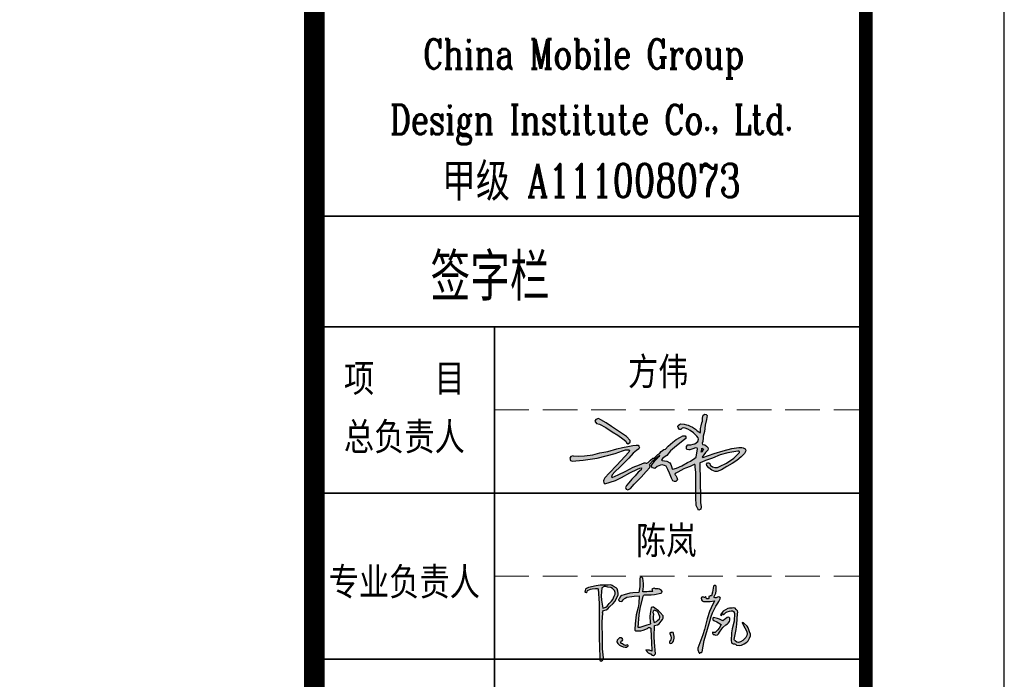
# Model space of a CAD drawing. Extents: x 797781 to 1255204, y 21234 to 1024248.
# Tile 315 of 656: x 1000585 to 1007693, y 273234 to 277999. Entities that reach past the tile are written whole.
import ezdxf
from ezdxf.enums import TextEntityAlignment as Align

# ---------------------------------------------------------------- set-up
doc = ezdxf.new("R2010")
doc.units = 0
doc.header["$LTSCALE"] = 1000
doc.header["$MEASUREMENT"] = 0
doc.linetypes.add('230303生产综合楼-平面图_t8$0$DASH', pattern=[0.35, 0.25, -0.1])
doc.layers.add('230303生产综合楼-平面图_t8$0$PUB_TITLE', color=4, linetype='Continuous')
doc.layers.add('230303生产综合楼-平面图_t8$0$不打印线', color=5, linetype='230303生产综合楼-平面图_t8$0$DASH', lineweight=0, plot=False)
for name, color, linetype, lineweight in [('230303生产综合楼-平面图_t8$0$图框', 4, 'Continuous', 35), ('A-ANNO-TEXT', 7, 'Continuous', 25), ('图框', 4, 'Continuous', 35)]:
    doc.layers.add(name, color=color, linetype=linetype, lineweight=lineweight)
doc.styles.add('-黑体', font='simhei.ttf', dxfattribs={"width": 0.8})
doc.styles.add('230303生产综合楼-平面图_t8$0$-黑体', font='simhei.ttf', dxfattribs={"width": 0.8})
doc.styles.add('230303生产综合楼-平面图_t8$0$TK', font='complex_.ttf', dxfattribs={"width": 0.75, "bigfont": 'china'})

# ---------------------------------------------------------------- blocks, each defined once
blk = doc.blocks.new('陈岚')
h = blk.add_hatch(color=256)
h.paths.add_polyline_path([(-3.976, 1.115), (-3.926, 1.233), (-3.919, 1.31), (-3.948, 1.435), (-3.991, 1.559), (-4.054, 1.625), (-4.177, 1.671), (-4.289, 1.741), (-4.366, 1.759), (-4.497, 1.747), (-4.936, 1.709), (-5.158, 1.666), (-5.58, 1.539), (-5.645, 1.504), (-5.677, 1.483), (-5.733, 1.435), (-5.745, 1.368), (-5.75, 1.335), (-5.761, 1.268), (-5.692, 1.257), (-5.632, 1.297), (-5.615, 1.365), (-5.457, 1.448), (-5.368, 1.477), (-5.191, 1.504), (-5.132, 1.517), (-5.098, 1.517), (-5.039, 1.504), (-4.944, 0.696), (-4.909, 0.289), (-4.865, -0.524), (-4.806, -1.258), (-4.774, -1.625), (-4.705, -2.358), (-4.696, -2.405), (-4.677, -2.431), (-4.636, -2.455), (-4.56, -2.411), (-4.525, -2.361), (-4.511, -2.274), (-4.592, -1.773), (-4.617, -1.518), (-4.636, -1.01), (-4.7, -0.536), (-4.714, -0.294), (-4.705, 0.185), (-4.718, 0.24), (-4.708, 0.281), (-4.67, 0.324), (-4.522, 0.374), (-4.447, 0.431), (-4.358, 0.56), (-4.165, 0.748), (-4.083, 0.868)])
h.paths.add_polyline_path([(-4.848, 1.127), (-4.837, 1.574), (-4.728, 1.649), (-4.639, 1.664), (-4.511, 1.629), (-4.35, 1.61), (-4.263, 1.571), (-4.143, 1.463), (-4.09, 1.352), (-4.09, 1.267), (-4.143, 1.157), (-4.205, 0.968), (-4.259, 0.874), (-4.393, 0.726), (-4.486, 0.589), (-4.56, 0.528), (-4.712, 0.462), (-4.822, 0.896)], flags=16)
h.paths.add_polyline_path([(-2.535, 1.294), (-2.511, 1.314), (-2.469, 1.324), (-2.114, 1.348), (-1.935, 1.379), (-1.593, 1.477), (-1.541, 1.508), (-1.524, 1.569), (-1.552, 1.622), (-1.671, 1.689), (-1.749, 1.707), (-1.885, 1.699), (-1.966, 1.724), (-2.025, 1.714), (-2.093, 1.664), (-2.081, 1.611), (-2.065, 1.583), (-2.024, 1.546), (-2.246, 1.523), (-2.357, 1.512), (-2.58, 1.49), (-2.557, 1.793), (-2.569, 1.951), (-2.635, 2.248), (-2.684, 2.285), (-2.751, 2.276), (-2.788, 2.227), (-2.769, 1.911), (-2.769, 1.751), (-2.788, 1.435), (-3.119, 1.408), (-3.286, 1.373), (-3.601, 1.268), (-3.728, 1.211), (-3.79, 1.154), (-3.858, 1.032), (-3.885, 0.982), (-3.871, 0.924), (-3.823, 0.893), (-3.741, 0.891), (-3.689, 0.914), (-3.635, 0.976), (-3.571, 1.054), (-3.532, 1.088), (-3.448, 1.143), (-3.175, 1.2), (-3.037, 1.223), (-2.76, 1.254), (-2.766, 0.83), (-2.786, 0.617), (-2.858, 0.199), (-2.884, -0.123), (-2.889, -0.285), (-2.885, -0.607), (-2.879, -0.646), (-2.855, -0.67), (-2.816, -0.677), (-2.557, -0.658), (-2.422, -0.62), (-2.191, -0.503), (-2.139, -0.451), (-2.078, -0.439), (-2.01, -0.468), (-1.956, -0.974), (-1.931, -1.226), (-1.885, -1.732), (-2.008, -1.695), (-2.076, -1.686), (-2.205, -1.691), (-2.138, -1.794), (-2.082, -1.84), (-1.968, -1.885), (-1.916, -1.891), (-1.885, -1.91), (-1.857, -1.955), (-1.777, -1.964), (-1.717, -1.934), (-1.677, -1.864), (-1.764, -1.248), (-1.795, -0.937), (-1.83, -0.315), (-1.664, -0.264), (-1.58, -0.204), (-1.475, -0.065), (-1.402, 0.039), (-1.38, 0.113), (-1.385, 0.24), (-1.554, 0.423), (-1.651, 0.505), (-1.857, 0.643), (-1.932, 0.686), (-1.993, 0.69), (-2.073, 0.657), (-2.11, 0.326), (-2.108, 0.154), (-2.066, -0.177), (-2.041, -0.199), (-2.044, -0.242), (-2.073, -0.26), (-2.292, -0.349), (-2.402, -0.393), (-2.621, -0.482), (-2.66, -0.482), (-2.68, -0.482), (-2.719, -0.482), (-2.692, 0.215), (-2.659, 0.565), (-2.552, 1.254)])
h.paths.add_polyline_path([(-1.941, 0.469), (-1.885, 0.532), (-1.743, 0.469), (-1.674, 0.408), (-1.593, 0.275), (-1.552, 0.205), (-1.548, 0.148), (-1.579, 0.073), (-1.677, -0.035), (-1.735, -0.084), (-1.857, -0.163), (-1.919, 0.023), (-1.932, 0.129), (-1.913, 0.324), (-1.95, 0.399)], flags=16)
h.paths.add_polyline_path([(-3.594, -1.302), (-3.537, -1.275), (-3.514, -1.213), (-3.538, -1.156), (-3.618, -1.115), (-3.694, -1.124), (-3.761, -1.184), (-3.823, -1.259), (-3.83, -1.342), (-3.781, -1.427), (-3.674, -1.52), (-3.606, -1.557), (-3.469, -1.594), (-3.363, -1.615), (-3.29, -1.598), (-3.205, -1.531), (-3.196, -1.51), (-3.21, -1.486), (-3.233, -1.482), (-3.342, -1.511), (-3.418, -1.498), (-3.51, -1.434), (-3.571, -1.418), (-3.606, -1.363)], flags=17)
h.paths.add_polyline_path([(-0.696, -0.847), (-0.753, -0.691), (-0.773, -0.641), (-0.846, -0.625), (-0.885, -0.663), (-0.913, -0.652), (-0.946, -0.674), (-0.947, -0.704), (-0.883, -0.854), (-0.872, -0.947), (-0.899, -1.107), (-0.941, -1.144), (-0.937, -1.214), (-0.892, -1.246), (-0.81, -1.223), (-0.766, -1.185), (-0.732, -1.107), (-0.691, -0.946)])
h.paths.add_polyline_path([(1.706, 1.407), (1.664, 1.458), (1.608, 1.473), (1.546, 1.449), (1.473, 1.41), (1.414, 1.408), (1.338, 1.442), (1.432, 1.67), (1.451, 1.808), (1.421, 2.053), (1.383, 2.097), (1.309, 2.094), (1.275, 2.046), (1.254, 1.828), (1.239, 1.72), (1.199, 1.504), (1.141, 1.498), (1.112, 1.489), (1.06, 1.463), (1.06, 1.422), (1.067, 1.4), (1.088, 1.365), (1.028, 1.325), (0.964, 1.328), (0.907, 1.372), (0.92, 1.398), (0.901, 1.433), (0.872, 1.435), (0.859, 1.4), (0.813, 1.386), (0.782, 1.407), (0.721, 1.417), (0.672, 1.393), (0.643, 1.338), (0.663, 1.255), (0.704, 1.209), (0.782, 1.178), (1.028, 1.18), (1.153, 1.194), (1.393, 1.247), (1.226, 0.851), (1.158, 0.644), (1.053, 0.226), (0.931, -0.374), (0.858, -0.672), (0.685, -1.26), (0.643, -1.41), (0.648, -1.504), (0.706, -1.649), (0.722, -1.669), (0.732, -1.678), (0.754, -1.691), (0.799, -1.65), (0.825, -1.633), (0.879, -1.607), (0.96, -0.968), (1.021, -0.649), (1.178, -0.024), (1.253, 0.381), (1.313, 0.582), (1.47, 0.963), (1.58, 1.131), (1.628, 1.222)])
h.paths.add_polyline_path([(2.216, 0.069), (2.283, 0.157), (2.298, 0.228), (2.301, 0.265), (2.296, 0.337), (2.247, 0.376), (2.205, 0.386), (2.144, 0.372), (2.055, 0.292), (2.01, 0.251), (1.921, 0.171), (1.717, 0.254), (1.61, 0.286), (1.393, 0.33), (1.348, 0.281), (1.362, 0.196), (1.421, 0.164), (1.595, 0.099), (1.679, 0.058), (1.838, -0.038), (1.738, -0.234), (1.675, -0.328), (1.532, -0.496), (1.477, -0.494), (1.449, -0.491), (1.393, -0.482), (1.384, -0.547), (1.426, -0.604), (1.491, -0.614), (1.516, -0.623), (1.528, -0.627), (1.553, -0.635), (1.664, -0.607), (1.725, -0.557), (1.775, -0.454), (1.88, -0.274), (1.944, -0.188), (2.088, -0.038), (2.176, 0.029)])
h.paths.add_polyline_path([(2.602, 0.844), (2.54, 0.912), (2.466, 0.93), (2.38, 0.9), (2.23, 0.897), (2.147, 0.869), (2.026, 0.782), (1.898, 0.701), (1.84, 0.638), (1.769, 0.504), (1.783, 0.474), (1.828, 0.466), (1.852, 0.49), (1.841, 0.524), (1.872, 0.563), (1.907, 0.56), (1.911, 0.538), (1.935, 0.523), (1.956, 0.532), (2.054, 0.636), (2.12, 0.679), (2.255, 0.726), (2.346, 0.761), (2.416, 0.753), (2.498, 0.699), (2.505, 0.668), (2.513, 0.653), (2.533, 0.629), (2.533, 0.457), (2.533, 0.371), (2.533, 0.199), (2.446, -0.233), (2.429, -0.459), (2.449, -0.899), (2.463, -0.973), (2.494, -1.015), (2.56, -1.052), (2.641, -1.054), (2.685, -1.066), (2.755, -1.107), (2.924, -1.123), (3.021, -1.103), (3.172, -1.024), (3.309, -0.916), (3.368, -0.838), (3.436, -0.677), (3.488, -0.548), (3.485, -0.453), (3.422, -0.329), (3.336, -0.129), (3.261, -0.032), (3.088, 0.101), (3.049, 0.128), (3.024, 0.137), (2.977, 0.143), (3.094, -0.046), (3.153, -0.14), (3.269, -0.329), (3.295, -0.464), (3.285, -0.546), (3.227, -0.67), (3.13, -0.78), (3.076, -0.832), (2.963, -0.927), (2.848, -0.963), (2.765, -0.951), (2.665, -0.885), (2.639, -0.858), (2.627, -0.844), (2.602, -0.816), (2.672, -0.252), (2.69, 0.033), (2.692, 0.601), (2.702, 0.705), (2.677, 0.772)])
for p, q in [((-2.751, 2.276), (-2.788, 2.227)), ((-2.788, 2.227), (-2.769, 1.911)), ((-2.684, 2.285), (-2.751, 2.276)), ((-2.635, 2.248), (-2.684, 2.285)), ((-2.569, 1.951), (-2.635, 2.248)), ((-5.158, 1.666), (-5.58, 1.539)), ((-4.936, 1.709), (-5.158, 1.666)), ((-4.497, 1.747), (-4.936, 1.709)), ((-4.728, 1.649), (-4.837, 1.574)), ((-4.639, 1.664), (-4.728, 1.649)), ((-4.511, 1.629), (-4.639, 1.664)), ((-4.35, 1.61), (-4.511, 1.629)), ((-4.366, 1.759), (-4.497, 1.747)), ((-4.289, 1.741), (-4.366, 1.759)), ((-4.177, 1.671), (-4.289, 1.741)), ((-4.054, 1.625), (-4.177, 1.671)), ((-2.769, 1.751), (-2.788, 1.435)), ((-2.769, 1.911), (-2.769, 1.751)), ((-2.58, 1.49), (-2.557, 1.793)), ((-2.557, 1.793), (-2.569, 1.951)), ((-2.025, 1.714), (-2.093, 1.664)), ((-2.093, 1.664), (-2.081, 1.611)), ((-1.966, 1.724), (-2.025, 1.714)), ((-1.885, 1.699), (-1.966, 1.724)), ((-1.749, 1.707), (-1.885, 1.699)), ((-1.671, 1.689), (-1.749, 1.707)), ((-1.552, 1.622), (-1.671, 1.689)), ((1.239, 1.72), (1.199, 1.504)), ((1.254, 1.828), (1.239, 1.72)), ((1.275, 2.046), (1.254, 1.828)), ((1.309, 2.094), (1.275, 2.046)), ((1.383, 2.097), (1.309, 2.094)), ((1.338, 1.442), (1.432, 1.67)), ((1.421, 2.053), (1.383, 2.097)), ((1.451, 1.808), (1.421, 2.053)), ((1.432, 1.67), (1.451, 1.808)), ((-5.75, 1.335), (-5.761, 1.268)), ((-5.761, 1.268), (-5.692, 1.257)), ((-5.745, 1.368), (-5.75, 1.335)), ((-5.733, 1.435), (-5.745, 1.368)), ((-5.677, 1.483), (-5.733, 1.435)), ((-5.692, 1.257), (-5.632, 1.297)), ((-5.645, 1.504), (-5.677, 1.483)), ((-5.58, 1.539), (-5.645, 1.504)), ((-5.632, 1.297), (-5.615, 1.365)), ((-5.615, 1.365), (-5.457, 1.448)), ((-5.457, 1.448), (-5.368, 1.477)), ((-5.368, 1.477), (-5.191, 1.504)), ((-5.191, 1.504), (-5.132, 1.517)), ((-5.132, 1.517), (-5.098, 1.517)), ((-5.098, 1.517), (-5.039, 1.504)), ((-5.039, 1.504), (-4.944, 0.696)), ((-4.837, 1.574), (-4.848, 1.127)), ((-4.848, 1.127), (-4.822, 0.896)), ((-4.263, 1.571), (-4.35, 1.61)), ((-4.143, 1.463), (-4.263, 1.571)), ((-4.205, 0.968), (-4.143, 1.157)), ((-4.09, 1.352), (-4.143, 1.463)), ((-4.143, 1.157), (-4.09, 1.267)), ((-4.09, 1.267), (-4.09, 1.352)), ((-4.083, 0.868), (-3.976, 1.115)), ((-3.991, 1.559), (-4.054, 1.625)), ((-3.948, 1.435), (-3.991, 1.559)), ((-3.976, 1.115), (-3.926, 1.233)), ((-3.919, 1.31), (-3.948, 1.435)), ((-3.926, 1.233), (-3.919, 1.31)), ((-3.79, 1.154), (-3.858, 1.032)), ((-3.728, 1.211), (-3.79, 1.154)), ((-3.601, 1.268), (-3.728, 1.211)), ((-3.286, 1.373), (-3.601, 1.268)), ((-3.571, 1.054), (-3.532, 1.088)), ((-3.532, 1.088), (-3.448, 1.143)), ((-3.448, 1.143), (-3.175, 1.2)), ((-3.119, 1.408), (-3.286, 1.373)), ((-3.175, 1.2), (-3.037, 1.223)), ((-2.788, 1.435), (-3.119, 1.408)), ((-3.037, 1.223), (-2.76, 1.254)), ((-2.76, 1.254), (-2.766, 0.83)), ((-2.659, 0.565), (-2.552, 1.254)), ((-2.357, 1.512), (-2.58, 1.49)), ((-2.552, 1.254), (-2.535, 1.294)), ((-2.535, 1.294), (-2.511, 1.314)), ((-2.511, 1.314), (-2.469, 1.324)), ((-2.469, 1.324), (-2.114, 1.348)), ((-2.246, 1.523), (-2.357, 1.512)), ((-2.024, 1.546), (-2.246, 1.523)), ((-2.114, 1.348), (-1.935, 1.379)), ((-2.081, 1.611), (-2.065, 1.583)), ((-2.065, 1.583), (-2.024, 1.546)), ((-1.935, 1.379), (-1.593, 1.477)), ((-1.593, 1.477), (-1.541, 1.508)), ((-1.524, 1.569), (-1.552, 1.622)), ((-1.541, 1.508), (-1.524, 1.569)), ((0.672, 1.393), (0.643, 1.338)), ((0.643, 1.338), (0.663, 1.255)), ((0.663, 1.255), (0.704, 1.209)), ((0.721, 1.417), (0.672, 1.393)), ((0.704, 1.209), (0.782, 1.178)), ((0.782, 1.407), (0.721, 1.417)), ((0.813, 1.386), (0.782, 1.407)), ((0.782, 1.178), (1.028, 1.18)), ((0.859, 1.4), (0.813, 1.386)), ((0.872, 1.435), (0.859, 1.4)), ((0.901, 1.433), (0.872, 1.435)), ((0.92, 1.398), (0.901, 1.433)), ((0.907, 1.372), (0.92, 1.398)), ((0.964, 1.328), (0.907, 1.372)), ((1.028, 1.325), (0.964, 1.328)), ((1.088, 1.365), (1.028, 1.325)), ((1.028, 1.18), (1.153, 1.194)), ((1.112, 1.489), (1.06, 1.463)), ((1.06, 1.463), (1.06, 1.422)), ((1.06, 1.422), (1.067, 1.4)), ((1.067, 1.4), (1.088, 1.365)), ((1.141, 1.498), (1.112, 1.489)), ((1.199, 1.504), (1.141, 1.498)), ((1.153, 1.194), (1.393, 1.247)), ((1.393, 1.247), (1.226, 0.851)), ((1.414, 1.408), (1.338, 1.442)), ((1.473, 1.41), (1.414, 1.408)), ((1.47, 0.963), (1.58, 1.131)), ((1.546, 1.449), (1.473, 1.41)), ((1.608, 1.473), (1.546, 1.449)), ((1.58, 1.131), (1.628, 1.222)), ((1.664, 1.458), (1.608, 1.473)), ((1.628, 1.222), (1.706, 1.407)), ((1.706, 1.407), (1.664, 1.458)), ((-4.944, 0.696), (-4.909, 0.289)), ((-4.822, 0.896), (-4.712, 0.462)), ((-4.56, 0.528), (-4.486, 0.589)), ((-4.486, 0.589), (-4.393, 0.726)), ((-4.447, 0.431), (-4.358, 0.56)), ((-4.393, 0.726), (-4.259, 0.874)), ((-4.358, 0.56), (-4.165, 0.748)), ((-4.259, 0.874), (-4.205, 0.968)), ((-4.165, 0.748), (-4.083, 0.868)), ((-3.858, 1.032), (-3.885, 0.982)), ((-3.885, 0.982), (-3.871, 0.924)), ((-3.871, 0.924), (-3.823, 0.893)), ((-3.823, 0.893), (-3.741, 0.891)), ((-3.741, 0.891), (-3.689, 0.914)), ((-3.689, 0.914), (-3.635, 0.976)), ((-3.635, 0.976), (-3.571, 1.054)), ((-2.786, 0.617), (-2.858, 0.199)), ((-2.766, 0.83), (-2.786, 0.617)), ((-2.692, 0.215), (-2.659, 0.565)), ((-2.073, 0.657), (-2.11, 0.326)), ((-1.993, 0.69), (-2.073, 0.657)), ((-1.932, 0.686), (-1.993, 0.69)), ((-1.857, 0.643), (-1.932, 0.686)), ((-1.651, 0.505), (-1.857, 0.643)), ((1.158, 0.644), (1.053, 0.226)), ((1.226, 0.851), (1.158, 0.644)), ((1.253, 0.381), (1.313, 0.582)), ((1.313, 0.582), (1.47, 0.963)), ((1.84, 0.638), (1.769, 0.504)), ((1.898, 0.701), (1.84, 0.638)), ((1.841, 0.524), (1.872, 0.563)), ((1.872, 0.563), (1.907, 0.56)), ((2.026, 0.782), (1.898, 0.701)), ((1.907, 0.56), (1.911, 0.538)), ((1.956, 0.532), (2.054, 0.636)), ((2.147, 0.869), (2.026, 0.782)), ((2.054, 0.636), (2.12, 0.679)), ((2.12, 0.679), (2.255, 0.726)), ((2.23, 0.897), (2.147, 0.869)), ((2.38, 0.9), (2.23, 0.897)), ((2.255, 0.726), (2.346, 0.761)), ((2.346, 0.761), (2.416, 0.753)), ((2.466, 0.93), (2.38, 0.9)), ((2.416, 0.753), (2.498, 0.699)), ((2.54, 0.912), (2.466, 0.93)), ((2.498, 0.699), (2.505, 0.668)), ((2.505, 0.668), (2.513, 0.653)), ((2.513, 0.653), (2.533, 0.629)), ((2.533, 0.629), (2.533, 0.457)), ((2.602, 0.844), (2.54, 0.912)), ((2.677, 0.772), (2.602, 0.844)), ((2.702, 0.705), (2.677, 0.772)), ((2.69, 0.033), (2.692, 0.601)), ((2.692, 0.601), (2.702, 0.705)), ((-4.909, 0.289), (-4.865, -0.524)), ((-4.718, 0.24), (-4.708, 0.281)), ((-4.705, 0.185), (-4.718, 0.24)), ((-4.714, -0.294), (-4.705, 0.185)), ((-4.712, 0.462), (-4.56, 0.528)), ((-4.708, 0.281), (-4.67, 0.324)), ((-4.67, 0.324), (-4.522, 0.374)), ((-4.522, 0.374), (-4.447, 0.431)), ((-2.858, 0.199), (-2.884, -0.123)), ((-2.719, -0.482), (-2.692, 0.215)), ((-2.11, 0.326), (-2.108, 0.154)), ((-2.108, 0.154), (-2.066, -0.177)), ((-1.941, 0.469), (-1.95, 0.399)), ((-1.95, 0.399), (-1.913, 0.324)), ((-1.885, 0.532), (-1.941, 0.469)), ((-1.913, 0.324), (-1.932, 0.129)), ((-1.932, 0.129), (-1.919, 0.023)), ((-1.919, 0.023), (-1.857, -0.163)), ((-1.743, 0.469), (-1.885, 0.532)), ((-1.674, 0.408), (-1.743, 0.469)), ((-1.677, -0.035), (-1.579, 0.073)), ((-1.593, 0.275), (-1.674, 0.408)), ((-1.554, 0.423), (-1.651, 0.505)), ((-1.552, 0.205), (-1.593, 0.275)), ((-1.579, 0.073), (-1.548, 0.148)), ((-1.385, 0.24), (-1.554, 0.423)), ((-1.548, 0.148), (-1.552, 0.205)), ((-1.475, -0.065), (-1.402, 0.039)), ((-1.402, 0.039), (-1.38, 0.113)), ((-1.38, 0.113), (-1.385, 0.24)), ((1.053, 0.226), (0.931, -0.374)), ((1.178, -0.024), (1.253, 0.381)), ((1.393, 0.33), (1.348, 0.281)), ((1.348, 0.281), (1.362, 0.196)), ((1.362, 0.196), (1.421, 0.164)), ((1.61, 0.286), (1.393, 0.33)), ((1.421, 0.164), (1.595, 0.099)), ((1.595, 0.099), (1.679, 0.058)), ((1.717, 0.254), (1.61, 0.286)), ((1.679, 0.058), (1.838, -0.038)), ((1.921, 0.171), (1.717, 0.254)), ((1.769, 0.504), (1.783, 0.474)), ((1.783, 0.474), (1.828, 0.466)), ((1.828, 0.466), (1.852, 0.49)), ((1.852, 0.49), (1.841, 0.524)), ((1.911, 0.538), (1.935, 0.523)), ((2.01, 0.251), (1.921, 0.171)), ((1.935, 0.523), (1.956, 0.532)), ((2.055, 0.292), (2.01, 0.251)), ((2.144, 0.372), (2.055, 0.292)), ((2.088, -0.038), (2.176, 0.029)), ((2.205, 0.386), (2.144, 0.372)), ((2.176, 0.029), (2.216, 0.069)), ((2.247, 0.376), (2.205, 0.386)), ((2.216, 0.069), (2.283, 0.157)), ((2.296, 0.337), (2.247, 0.376)), ((2.283, 0.157), (2.298, 0.228)), ((2.301, 0.265), (2.296, 0.337)), ((2.298, 0.228), (2.301, 0.265)), ((2.533, 0.199), (2.446, -0.233)), ((2.533, 0.457), (2.533, 0.371)), ((2.533, 0.371), (2.533, 0.199)), ((2.672, -0.252), (2.69, 0.033)), ((3.024, 0.137), (2.977, 0.143)), ((2.977, 0.143), (3.094, -0.046)), ((3.049, 0.128), (3.024, 0.137)), ((3.088, 0.101), (3.049, 0.128)), ((3.261, -0.032), (3.088, 0.101)), ((-4.865, -0.524), (-4.806, -1.258)), ((-4.7, -0.536), (-4.714, -0.294)), ((-4.636, -1.01), (-4.7, -0.536)), ((-2.884, -0.123), (-2.889, -0.285)), ((-2.889, -0.285), (-2.885, -0.607)), ((-2.68, -0.482), (-2.719, -0.482)), ((-2.66, -0.482), (-2.68, -0.482)), ((-2.621, -0.482), (-2.66, -0.482)), ((-2.402, -0.393), (-2.621, -0.482)), ((-2.422, -0.62), (-2.191, -0.503)), ((-2.292, -0.349), (-2.402, -0.393)), ((-2.073, -0.26), (-2.292, -0.349)), ((-2.191, -0.503), (-2.139, -0.451)), ((-2.139, -0.451), (-2.078, -0.439)), ((-2.078, -0.439), (-2.01, -0.468)), ((-2.044, -0.242), (-2.073, -0.26)), ((-2.066, -0.177), (-2.041, -0.199)), ((-2.041, -0.199), (-2.044, -0.242)), ((-2.01, -0.468), (-1.956, -0.974)), ((-1.857, -0.163), (-1.735, -0.084)), ((-1.83, -0.315), (-1.664, -0.264)), ((-1.795, -0.937), (-1.83, -0.315)), ((-1.735, -0.084), (-1.677, -0.035)), ((-1.664, -0.264), (-1.58, -0.204)), ((-1.58, -0.204), (-1.475, -0.065)), ((0.931, -0.374), (0.858, -0.672)), ((1.021, -0.649), (1.178, -0.024)), ((1.393, -0.482), (1.384, -0.547)), ((1.449, -0.491), (1.393, -0.482)), ((1.477, -0.494), (1.449, -0.491)), ((1.532, -0.496), (1.477, -0.494)), ((1.675, -0.328), (1.532, -0.496)), ((1.738, -0.234), (1.675, -0.328)), ((1.725, -0.557), (1.775, -0.454)), ((1.838, -0.038), (1.738, -0.234)), ((1.775, -0.454), (1.88, -0.274)), ((1.88, -0.274), (1.944, -0.188)), ((1.944, -0.188), (2.088, -0.038)), ((2.446, -0.233), (2.429, -0.459)), ((2.429, -0.459), (2.449, -0.899)), ((2.602, -0.816), (2.672, -0.252)), ((3.094, -0.046), (3.153, -0.14)), ((3.153, -0.14), (3.269, -0.329)), ((3.336, -0.129), (3.261, -0.032)), ((3.269, -0.329), (3.295, -0.464)), ((3.295, -0.464), (3.285, -0.546)), ((3.422, -0.329), (3.336, -0.129)), ((3.485, -0.453), (3.422, -0.329)), ((3.488, -0.548), (3.485, -0.453)), ((-4.617, -1.518), (-4.636, -1.01)), ((-2.885, -0.607), (-2.879, -0.646)), ((-2.879, -0.646), (-2.855, -0.67)), ((-2.855, -0.67), (-2.816, -0.677)), ((-2.816, -0.677), (-2.557, -0.658)), ((-2.557, -0.658), (-2.422, -0.62)), ((-1.956, -0.974), (-1.931, -1.226)), ((-1.764, -1.248), (-1.795, -0.937)), ((-0.946, -0.674), (-0.947, -0.704)), ((-0.947, -0.704), (-0.883, -0.854)), ((-0.913, -0.652), (-0.946, -0.674)), ((-0.885, -0.663), (-0.913, -0.652)), ((-0.872, -0.947), (-0.899, -1.107)), ((-0.846, -0.625), (-0.885, -0.663)), ((-0.883, -0.854), (-0.872, -0.947)), ((-0.773, -0.641), (-0.846, -0.625)), ((-0.753, -0.691), (-0.773, -0.641)), ((-0.696, -0.847), (-0.753, -0.691)), ((-0.732, -1.107), (-0.691, -0.946)), ((-0.691, -0.946), (-0.696, -0.847)), ((0.858, -0.672), (0.685, -1.26)), ((0.879, -1.607), (0.96, -0.968)), ((0.96, -0.968), (1.021, -0.649)), ((1.384, -0.547), (1.426, -0.604)), ((1.426, -0.604), (1.491, -0.614)), ((1.491, -0.614), (1.516, -0.623)), ((1.516, -0.623), (1.528, -0.627)), ((1.528, -0.627), (1.553, -0.635)), ((1.553, -0.635), (1.664, -0.607)), ((1.664, -0.607), (1.725, -0.557)), ((2.449, -0.899), (2.463, -0.973)), ((2.463, -0.973), (2.494, -1.015)), ((2.494, -1.015), (2.56, -1.052)), ((2.56, -1.052), (2.641, -1.054)), ((2.627, -0.844), (2.602, -0.816)), ((2.639, -0.858), (2.627, -0.844)), ((2.665, -0.885), (2.639, -0.858)), ((2.641, -1.054), (2.685, -1.066)), ((2.765, -0.951), (2.665, -0.885)), ((2.685, -1.066), (2.755, -1.107)), ((2.848, -0.963), (2.765, -0.951)), ((2.963, -0.927), (2.848, -0.963)), ((3.076, -0.832), (2.963, -0.927)), ((3.021, -1.103), (3.172, -1.024)), ((3.13, -0.78), (3.076, -0.832)), ((3.227, -0.67), (3.13, -0.78)), ((3.172, -1.024), (3.309, -0.916)), ((3.285, -0.546), (3.227, -0.67)), ((3.309, -0.916), (3.368, -0.838)), ((3.368, -0.838), (3.436, -0.677)), ((3.436, -0.677), (3.488, -0.548)), ((-4.806, -1.258), (-4.774, -1.625)), ((-4.774, -1.625), (-4.705, -2.358)), ((-4.592, -1.773), (-4.617, -1.518)), ((-3.823, -1.259), (-3.83, -1.342)), ((-3.83, -1.342), (-3.781, -1.427)), ((-3.761, -1.184), (-3.823, -1.259)), ((-3.781, -1.427), (-3.674, -1.52)), ((-3.694, -1.124), (-3.761, -1.184)), ((-3.618, -1.115), (-3.694, -1.124)), ((-3.674, -1.52), (-3.606, -1.557)), ((-3.538, -1.156), (-3.618, -1.115)), ((-3.606, -1.363), (-3.594, -1.302)), ((-3.571, -1.418), (-3.606, -1.363)), ((-3.606, -1.557), (-3.469, -1.594)), ((-3.594, -1.302), (-3.537, -1.275)), ((-3.51, -1.434), (-3.571, -1.418)), ((-3.514, -1.213), (-3.538, -1.156)), ((-3.537, -1.275), (-3.514, -1.213)), ((-3.418, -1.498), (-3.51, -1.434)), ((-3.469, -1.594), (-3.363, -1.615)), ((-3.342, -1.511), (-3.418, -1.498)), ((-3.363, -1.615), (-3.29, -1.598)), ((-3.233, -1.482), (-3.342, -1.511)), ((-3.29, -1.598), (-3.205, -1.531)), ((-3.21, -1.486), (-3.233, -1.482)), ((-3.196, -1.51), (-3.21, -1.486)), ((-3.205, -1.531), (-3.196, -1.51)), ((-1.931, -1.226), (-1.885, -1.732)), ((-1.677, -1.864), (-1.764, -1.248)), ((-0.899, -1.107), (-0.941, -1.144)), ((-0.941, -1.144), (-0.937, -1.214)), ((-0.937, -1.214), (-0.892, -1.246)), ((-0.892, -1.246), (-0.81, -1.223)), ((-0.81, -1.223), (-0.766, -1.185)), ((-0.766, -1.185), (-0.732, -1.107)), ((0.685, -1.26), (0.643, -1.41)), ((0.643, -1.41), (0.648, -1.504)), ((0.648, -1.504), (0.706, -1.649)), ((0.825, -1.633), (0.879, -1.607)), ((2.755, -1.107), (2.924, -1.123)), ((2.924, -1.123), (3.021, -1.103)), ((-4.511, -2.274), (-4.592, -1.773)), ((-2.076, -1.686), (-2.205, -1.691)), ((-2.205, -1.691), (-2.138, -1.794)), ((-2.138, -1.794), (-2.082, -1.84)), ((-2.082, -1.84), (-1.968, -1.885)), ((-2.008, -1.695), (-2.076, -1.686)), ((-1.885, -1.732), (-2.008, -1.695)), ((-1.968, -1.885), (-1.916, -1.891)), ((-1.916, -1.891), (-1.885, -1.91)), ((-1.885, -1.91), (-1.857, -1.955)), ((-1.857, -1.955), (-1.777, -1.964)), ((-1.777, -1.964), (-1.717, -1.934)), ((-1.717, -1.934), (-1.677, -1.864)), ((0.706, -1.649), (0.722, -1.669)), ((0.722, -1.669), (0.732, -1.678)), ((0.732, -1.678), (0.754, -1.691)), ((0.754, -1.691), (0.799, -1.65)), ((0.799, -1.65), (0.825, -1.633)), ((-4.705, -2.358), (-4.696, -2.405)), ((-4.696, -2.405), (-4.677, -2.431)), ((-4.677, -2.431), (-4.636, -2.455)), ((-4.636, -2.455), (-4.56, -2.411)), ((-4.56, -2.411), (-4.525, -2.361)), ((-4.525, -2.361), (-4.511, -2.274))]:
    blk.add_line(p, q)
blk = doc.blocks.new('A$C3A5648CE')
h = blk.add_hatch(color=256)
h.paths.add_polyline_path([(2173, 1518), (2137, 1531), (2106, 1542), (2064, 1554), (2004, 1559), (1979, 1548), (1957, 1529), (1950, 1510), (1954, 1489), (1974, 1463), (1986, 1457), (2003, 1455), (2024, 1478), (2050, 1484), (2080, 1476), (2127, 1459), (2172, 1438), (2232, 1396), (2293, 1337), (2318, 1303), (2321, 1283), (2310, 1237), (2258, 1194), (2223, 1188), (2180, 1178), (2165, 1180), (2129, 1180), (2104, 1146), (2104, 1112), (2113, 1094), (2145, 1086), (2166, 1088), (2218, 1107), (2269, 1124), (2295, 1119), (2302, 1103), (2278, 957), (2258, 937), (2176, 885), (2120, 856), (2018, 800), (1927, 754), (1859, 737), (1846, 745), (1836, 785), (1820, 825), (1802, 850), (1751, 880), (1706, 889), (1663, 894), (1655, 908), (1676, 935), (1700, 958), (1750, 987), (1818, 1071), (1890, 1128), (2047, 1256), (2093, 1295), (2093, 1324), (2079, 1338), (2041, 1342), (1996, 1319), (1919, 1273), (1858, 1224), (1774, 1155), (1723, 1102), (1696, 1095), (1646, 1056), (1622, 1030), (1585, 1003), (1540, 955), (1520, 935), (1499, 936), (1455, 899), (1410, 858), (1390, 847), (1375, 848), (1360, 852), (1341, 855), (1258, 819), (1143, 774), (1010, 704), (874, 639), (765, 591), (752, 602), (762, 635), (811, 688), (907, 779), (980, 854), (1062, 939), (1144, 1025), (1204, 1076), (1247, 1103), (1256, 1130), (1247, 1152), (1231, 1170), (1199, 1169), (1135, 1163), (1047, 1149), (948, 1131), (846, 1108), (682, 1059), (541, 1032), (414, 1000), (261, 979), (148, 975), (58, 980), (16, 968), (0, 938), (11, 896), (38, 880), (240, 900), (493, 938), (816, 1024), (950, 1071), (1005, 1085), (1061, 1086), (1077, 1075), (1063, 1048), (849, 810), (708, 665), (633, 584), (610, 544), (605, 528), (614, 493), (633, 475), (823, 535), (929, 588), (1084, 673), (1223, 738), (1265, 756), (1294, 763), (1285, 727), (1232, 685), (1178, 619), (1120, 559), (1065, 492), (1019, 444), (1002, 409), (1017, 379), (1044, 368), (1091, 387), (1162, 470), (1288, 596), (1377, 695), (1441, 767), (1450, 807), (1436, 820), (1497, 887), (1535, 920), (1581, 963), (1611, 981), (1621, 984), (1618, 972), (1598, 961), (1576, 930), (1538, 898), (1513, 862), (1478, 818), (1471, 787), (1493, 760), (1515, 754), (1535, 752), (1576, 785), (1637, 811), (1665, 818), (1710, 807), (1739, 790), (1766, 733), (1796, 664), (1835, 576), (1858, 525), (1886, 513), (1914, 518), (1940, 546), (1933, 589), (1912, 623), (1897, 645), (1901, 661), (1911, 668), (1948, 687), (2002, 712), (2055, 747), (2088, 754), (2171, 784), (2243, 824), (2258, 825), (2263, 802), (2262, 774), (2271, 685), (2271, 503), (2276, 228), (2279, 84), (2307, 20), (2330, 0), (2364, 17), (2370, 57), (2360, 135), (2359, 241), (2353, 512), (2343, 853), (2381, 867), (2447, 896), (2573, 940), (2715, 995), (2848, 1034), (3029, 1063), (3052, 1062), (3062, 1056), (3061, 1041), (3016, 993), (2959, 936), (2826, 849), (2701, 784), (2663, 767), (2614, 771), (2574, 783), (2534, 812), (2524, 838), (2507, 853), (2482, 850), (2465, 830), (2470, 806), (2505, 764), (2559, 718), (2620, 695), (2661, 695), (2737, 725), (2832, 785), (2930, 839), (3013, 895), (3092, 962), (3149, 1020), (3169, 1055), (3175, 1082), (3162, 1105), (3130, 1126), (3101, 1132), (3052, 1131), (2921, 1109), (2766, 1070), (2606, 1024), (2397, 950), (2389, 962), (2398, 976), (2417, 995), (2450, 1038), (2474, 1064), (2489, 1083), (2496, 1105), (2490, 1127), (2478, 1144), (2465, 1153), (2435, 1175), (2396, 1186), (2386, 1207), (2400, 1241), (2405, 1303), (2407, 1334), (2432, 1420), (2441, 1532), (2467, 1637), (2479, 1706), (2459, 1728), (2436, 1730), (2405, 1712), (2395, 1662), (2391, 1605), (2381, 1576), (2367, 1524), (2360, 1473), (2356, 1409), (2350, 1396), (2341, 1398), (2325, 1411), (2300, 1431), (2268, 1460), (2213, 1499)])
h.paths.add_polyline_path([(2384, 1120), (2410, 1102), (2399, 1074), (2384, 1049), (2372, 1046), (2374, 1062), (2383, 1095), (2384, 1106)], flags=16)
h.paths.add_polyline_path([(1020, 1328), (897, 1415), (753, 1506), (656, 1576), (559, 1632), (515, 1654), (468, 1635), (453, 1607), (480, 1563), (532, 1550), (646, 1491), (764, 1410), (863, 1355), (955, 1287), (1011, 1242), (1024, 1213), (1049, 1196), (1086, 1224), (1088, 1256)], flags=17)
for points in [[(58, 980), (148, 975), (261, 979), (414, 1000), (541, 1032), (682, 1059), (846, 1108), (948, 1131), (1047, 1149), (1135, 1163), (1199, 1169), (1231, 1170), (1247, 1152), (1256, 1130), (1247, 1103), (1204, 1076), (1144, 1025), (1062, 939), (980, 854), (907, 779), (811, 688), (762, 635), (752, 602), (765, 591), (874, 639), (1010, 704), (1143, 774), (1258, 819), (1341, 855), (1360, 852), (1375, 848), (1390, 847), (1410, 858), (1455, 899), (1499, 936), (1520, 935), (1540, 955), (1585, 1003), (1622, 1030), (1646, 1056), (1696, 1095), (1723, 1102), (1774, 1155), (1858, 1224), (1919, 1273), (1996, 1319), (2041, 1342), (2079, 1338), (2093, 1324), (2093, 1295), (2047, 1256), (1890, 1128), (1818, 1071), (1750, 987), (1700, 958), (1676, 935), (1655, 908), (1663, 894), (1706, 889), (1751, 880), (1802, 850), (1820, 825), (1836, 785), (1846, 745), (1859, 737), (1927, 754), (2018, 800), (2120, 856), (2176, 885), (2258, 937), (2278, 957), (2302, 1103), (2295, 1119), (2269, 1124), (2218, 1107), (2166, 1088), (2145, 1086), (2113, 1094), (2104, 1112), (2104, 1146), (2129, 1180), (2165, 1180), (2180, 1178), (2223, 1188), (2258, 1194), (2310, 1237), (2321, 1283), (2318, 1303), (2293, 1337), (2232, 1396), (2172, 1438), (2127, 1459), (2080, 1476), (2050, 1484), (2024, 1478), (2003, 1455), (1986, 1457), (1974, 1463), (1954, 1489), (1950, 1510), (1957, 1529), (1979, 1548), (2004, 1559), (2064, 1554), (2106, 1542), (2137, 1531), (2173, 1518), (2213, 1499), (2268, 1460), (2300, 1431), (2325, 1411), (2341, 1398), (2350, 1396), (2356, 1409), (2360, 1473), (2367, 1524), (2381, 1576), (2391, 1605), (2395, 1662), (2405, 1712), (2436, 1730), (2459, 1728), (2479, 1706), (2467, 1637), (2441, 1532), (2432, 1420), (2407, 1334), (2405, 1303), (2400, 1241), (2386, 1207), (2396, 1186), (2435, 1175), (2465, 1153), (2478, 1144), (2490, 1127), (2496, 1105), (2489, 1083), (2474, 1064), (2450, 1038), (2417, 995), (2398, 976), (2389, 962), (2397, 950), (2606, 1024), (2766, 1070), (2921, 1109), (3052, 1131), (3101, 1132), (3130, 1126), (3162, 1105), (3175, 1082), (3169, 1055), (3149, 1020), (3092, 962), (3013, 895), (2930, 839), (2832, 785), (2737, 725), (2661, 695), (2620, 695), (2559, 718), (2505, 764), (2470, 806), (2465, 830), (2482, 850), (2507, 853), (2524, 838), (2534, 812), (2574, 783), (2614, 771), (2663, 767), (2701, 784), (2826, 849), (2959, 936), (3016, 993), (3061, 1041), (3062, 1056), (3052, 1062), (3029, 1063), (2848, 1034), (2715, 995), (2573, 940), (2447, 896), (2381, 867), (2343, 853), (2353, 512), (2359, 241), (2360, 135), (2370, 57), (2364, 17), (2330, 0), (2307, 20), (2279, 84), (2276, 228), (2271, 503), (2271, 685), (2262, 774), (2263, 802), (2258, 825), (2243, 824), (2171, 784), (2088, 754), (2055, 747), (2002, 712), (1948, 687), (1911, 668), (1901, 661), (1897, 645), (1912, 623), (1933, 589), (1940, 546), (1914, 518), (1886, 513), (1858, 525), (1835, 576), (1796, 664), (1766, 733), (1739, 790), (1710, 807), (1665, 818), (1637, 811), (1576, 785), (1535, 752), (1515, 754), (1493, 760), (1471, 787), (1478, 818), (1513, 862), (1538, 898), (1576, 930), (1598, 961), (1618, 972), (1621, 984), (1611, 981)], [(58, 980), (16, 968), (0, 938), (11, 896), (38, 880), (240, 900), (493, 938), (816, 1024), (950, 1071), (1005, 1085), (1061, 1086), (1077, 1075), (1063, 1048), (849, 810), (708, 665), (633, 584), (610, 544), (605, 528), (614, 493), (633, 475), (823, 535), (929, 588), (1084, 673), (1223, 738), (1265, 756), (1294, 763), (1285, 727), (1232, 685), (1178, 619), (1120, 559), (1065, 492), (1019, 444), (1002, 409), (1017, 379), (1044, 368), (1091, 387), (1162, 470), (1288, 596), (1377, 695), (1441, 767), (1450, 807), (1436, 820), (1497, 887), (1535, 920), (1581, 963), (1611, 981)], [(2384, 1120), (2410, 1102), (2399, 1074), (2384, 1049), (2372, 1046), (2374, 1062), (2383, 1095), (2384, 1106), (2384, 1120)]]:
    blk.add_lwpolyline(points)
blk.add_lwpolyline([(515, 1654), (468, 1635), (453, 1607), (480, 1563), (532, 1550), (646, 1491), (764, 1410), (863, 1355), (955, 1287), (1011, 1242), (1024, 1213), (1049, 1196), (1086, 1224), (1088, 1256), (1020, 1328), (897, 1415), (753, 1506), (656, 1576), (559, 1632)], close=True)
blk = doc.blocks.new('230303生产综合楼-平面图_t8$0$图签')
at = {"layer": '230303生产综合楼-平面图_t8$0$不打印线', "linetype": '230303生产综合楼-平面图_t8$0$DASH'}
for p, q in [((-2700, 20500), (0, 20500)), ((-2700, 19300), (0, 19300))]:
    blk.add_line(p, q, dxfattribs=at)
at = {"layer": '230303生产综合楼-平面图_t8$0$图框', "color": 4}
blk.add_line((-4000, 21900), (0, 21900), dxfattribs=at)
at = {"layer": '230303生产综合楼-平面图_t8$0$图框', "linetype": 'Continuous'}
for p, q in [((-4000, 21100), (0, 21100)), ((-2700, 15100), (-2700, 21100)), ((-4000, 19900), (0, 19900)), ((-4000, 18700), (0, 18700))]:
    blk.add_line(p, q, dxfattribs=at)
at = {"xscale": 0.3999999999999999, "yscale": 0.3999999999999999, "zscale": 0.3999999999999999}
blk.add_blockref('A$C3A5648CE', (-2154.6, 19776.8), dxfattribs=at)
at = {"layer": 'A-ANNO-TEXT', "xscale": 131.2199999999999, "yscale": 131.2199999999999, "zscale": 131.2199999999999, "rotation": 356.3976698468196}
blk.add_blockref('陈岚', (-1302.6, 18969.6, 1526.9), dxfattribs=at)
at = {"layer": '230303生产综合楼-平面图_t8$0$图框', "color": 4, "style": '230303生产综合楼-平面图_t8$0$TK', "width": 0.75}
for s, height, p in [('China Mobile Group ', 213.333, (-2000, 22964.7)), ('Design Institute Co., Ltd.', 213.333, (-2000, 22491.3)), ('甲级 A111008073', 240, (-2000, 22037.7))]:
    blk.add_text(s, height=height, dxfattribs=at).set_placement(p, align=Align.CENTER)
at = {"layer": '230303生产综合楼-平面图_t8$0$图框', "style": '230303生产综合楼-平面图_t8$0$-黑体', "width": 0.7}
blk.add_text('签字栏', height=300, dxfattribs=at).set_placement((-3161.2, 21322.2))
at = {"layer": '230303生产综合楼-平面图_t8$0$图框', "style": '230303生产综合楼-平面图_t8$0$-黑体', "width": 0.8}
for s, p in [('项    目', (-3350, 20629.4)), ('总负责人', (-3350, 20207.4)), ('专业负责人', (-3350, 19159.4))]:
    blk.add_text(s, height=200, dxfattribs=at).set_placement(p, align=Align.CENTER)
at = {"layer": '图框', "style": '-黑体', "width": 0.8}
for s, p in [('方伟', (-1735.3, 20678.2, 1526.9)), ('陈岚', (-1677.1, 19457.6, 1526.9))]:
    blk.add_text(s, height=200, dxfattribs=at).set_placement(p)

msp = doc.modelspace()

# ---------------------------------------------------------------- linework, layer by layer
at = {"layer": '230303生产综合楼-平面图_t8$0$PUB_TITLE'}
msp.add_lwpolyline([(881593.5, 253678), (1007693.5, 253678), (1007693.5, 313078), (881593.5, 313078)], close=True, dxfattribs=at)
at = {"layer": '230303生产综合楼-平面图_t8$0$PUB_TITLE', "const_width": 100}
msp.add_lwpolyline([(884093.5, 254678), (1006693.5, 254678), (1006693.5, 312078), (884093.5, 312078)], close=True, dxfattribs=at)
at = {"layer": '230303生产综合楼-平面图_t8$0$图框', "const_width": 150}
msp.add_lwpolyline([(1002711.7, 312078), (1002711.7, 254678)], dxfattribs=at)

# ---------------------------------------------------------------- block references
msp.add_blockref('230303生产综合楼-平面图_t8$0$图签', (1006711.7, 254680))

doc.saveas('drawing.dxf')
